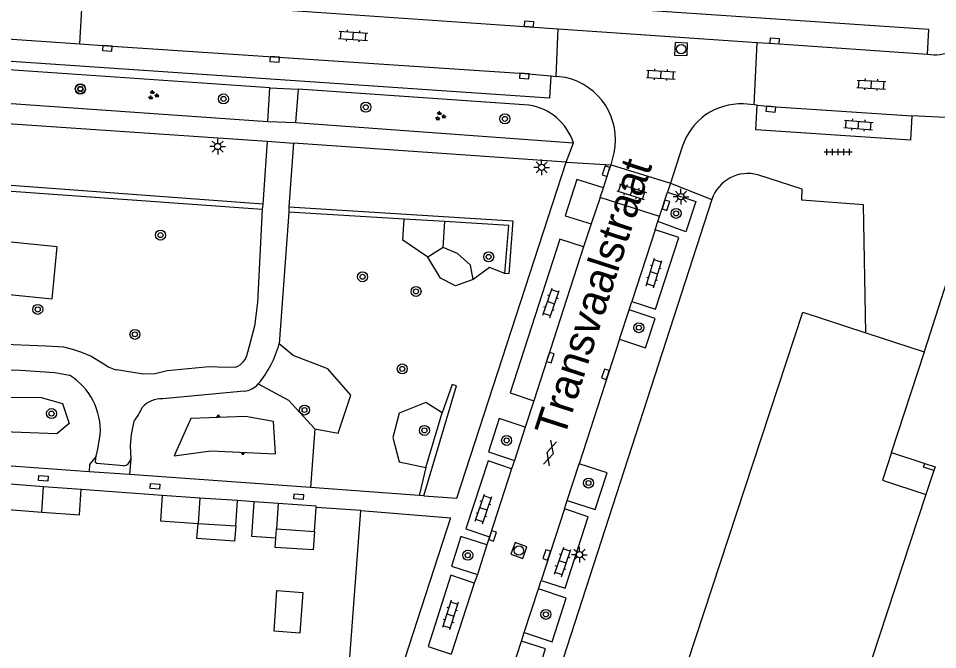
# Model space of a CAD drawing. Extents: x 132994 to 136000, y 393499 to 395512.
# Drawn here: x 133729 to 133802.5, y 395197.7 to 395248.2 of the extents above; entities that cross this region are included whole.
import ezdxf

# ---------------------------------------------------------------- set-up
doc = ezdxf.new("R2010")
doc.units = 0
for name, color, linetype in [('gg-afsc-hekwerk', 7, 'Continuous'), ('gg-anno-openbare ruimte label', 7, 'Continuous'), ('gg-bbg-bijgebouw', 7, 'Continuous'), ('gg-bbg-hoofdgebouw', 7, 'Continuous'), ('gg-bbg-luifel en loopbrug', 7, 'Continuous'), ('gg-bbg-onder overbouw', 7, 'Continuous'), ('gg-bbg-pand overbouw', 7, 'Continuous'), ('gg-bbg-pilaar onder overbouw', 7, 'Continuous'), ('gg-bbg-pilaar pand', 7, 'Continuous'), ('gg-bbg-tussenscheiding', 7, 'Continuous'), ('gg-knt-BGT kruinlijn', 7, 'Continuous'), ('gg-knt-bovenkant onderkant talud', 7, 'Continuous'), ('gg-knt-verharding', 7, 'Continuous'), ('gg-knt-verharding nz', 7, 'Continuous'), ('gt-grn-groengrens', 7, 'Continuous'), ('gt-grn-weggrens', 7, 'Continuous'), ('gt-symb-boom', 7, 'Continuous'), ('gt-symb-gesloten verharding', 7, 'Continuous'), ('gt-symb-groenvak', 7, 'Continuous'), ('gt-symb-klinker verharding', 7, 'Continuous'), ('gt-symb-kolk', 7, 'Continuous'), ('gt-symb-kolk center center', 7, 'Continuous'), ('gt-symb-lichtmast', 7, 'Continuous'), ('gt-symb-rioolschacht', 7, 'Continuous'), ('gt-symb-talud symbool', 7, 'Continuous'), ('gt-symb-tegel verharding', 7, 'Continuous')]:
    doc.layers.add(name, color=color, linetype=linetype)

# ---------------------------------------------------------------- blocks, each defined once
blk = doc.blocks.new('gt0-KOLK')
at = {"layer": 'gt-symb-kolk'}
blk.add_lwpolyline([(0, 0), (0.375, 0), (0.375, 0.4), (-0.375, 0.4), (-0.375, 0), (0, 0)], dxfattribs=at)
blk = doc.blocks.new('gt0-TEG1')
at = {"layer": 'gt-symb-tegel verharding'}
for p, q in [((-1.125, 0), (1.125, 0)), ((-0.9, -0.25), (-0.9, 0.25)), ((-0.45, -0.25), (-0.45, 0.25)), ((0, -0.25), (0, 0.25)), ((0.45, -0.25), (0.45, 0.25)), ((0.9, -0.25), (0.9, 0.25))]:
    blk.add_line(p, q, dxfattribs=at)
blk = doc.blocks.new('gt0-KL1')
at = {"layer": 'gt-symb-klinker verharding'}
for p, q in [((-1.15, 0.3), (1.15, 0.3)), ((-1, -0.3), (-1, 0.3)), ((-0.5, 0.3), (-0.5, 0.45)), ((0, -0.3), (0, 0.3)), ((0.5, 0.3), (0.5, 0.45)), ((1, -0.3), (1, 0.3)), ((-1.15, -0.3), (1.15, -0.3)), ((-0.5, -0.45), (-0.5, -0.3)), ((0.5, -0.45), (0.5, -0.3))]:
    blk.add_line(p, q, dxfattribs=at)
blk = doc.blocks.new('gt0-BOOM')
at = {"layer": 'gt-symb-boom'}
for radius in [0.4, 0.2]:
    blk.add_circle((0, 0), radius, dxfattribs=at)
blk = doc.blocks.new('gt0-GRVAK')
at = {"layer": 'gt-symb-groenvak'}
for p, q in [((-0.11, 0.189), (-0.228, 0.24)), ((-0.182, 0.153), (0.088, 0.153)), ((-0.091, 0.211), (-0.156, 0.322)), ((-0.047, 0.214), (-0.047, 0.393)), ((-0.004, 0.211), (0.061, 0.322)), ((0.015, 0.189), (0.133, 0.24)), ((0.262, -0.052), (0.197, 0.059)), ((0.305, -0.049), (0.305, 0.13)), ((0.349, -0.052), (0.414, 0.059)), ((-0.245, -0.228), (-0.363, -0.177)), ((-0.318, -0.264), (-0.047, -0.264)), ((-0.226, -0.206), (-0.291, -0.095)), ((-0.183, -0.203), (-0.183, -0.024)), ((-0.139, -0.206), (-0.074, -0.095)), ((-0.12, -0.228), (-0.002, -0.177)), ((0.243, -0.074), (0.125, -0.023)), ((0.17, -0.11), (0.441, -0.11)), ((0.368, -0.074), (0.486, -0.023))]:
    blk.add_line(p, q, dxfattribs=at)
blk = doc.blocks.new('gt0-LMAST')
at = {"layer": 'gt-symb-lichtmast'}
for p, q in [((-0.182, 0.173), (-0.447, 0.438)), ((-0.005, 0.246), (-0.005, 0.621)), ((0.172, 0.173), (0.437, 0.438)), ((-0.255, -0.004), (-0.63, -0.004)), ((-0.182, -0.181), (-0.447, -0.446)), ((-0.005, -0.254), (-0.005, -0.629)), ((0.437, -0.446), (0.172, -0.181)), ((0.245, -0.004), (0.62, -0.004))]:
    blk.add_line(p, q, dxfattribs=at)
blk.add_circle((-0.005, -0.004), 0.25, dxfattribs=at)
blk = doc.blocks.new('gt0-RS')
at = {"layer": 'gt-symb-rioolschacht'}
blk.add_lwpolyline([(-0.5, -0.5), (0.5, -0.5), (0.5, 0.5), (-0.5, 0.5)], close=True, dxfattribs=at)
blk.add_circle((0, 0), 0.375, dxfattribs=at)
blk = doc.blocks.new('gt0-KOLKCC')
at = {"layer": 'gt-symb-kolk center center'}
blk.add_lwpolyline([(-0.375, 0.2), (0.375, 0.2), (0.375, -0.2), (-0.375, -0.2)], close=True, dxfattribs=at)
blk = doc.blocks.new('gt0-GESVH1')
at = {"layer": 'gt-symb-gesloten verharding'}
for p, q in [((-0.992, -0.261), (0.008, 0.239)), ((0.008, -0.261), (-0.992, 0.239)), ((0.008, 0.239), (1.008, -0.261)), ((1.008, 0.239), (0.008, -0.261))]:
    blk.add_line(p, q, dxfattribs=at)
blk = doc.blocks.new('gt0-TALUD_1')
at = {"layer": 'gt-symb-talud symbool'}
for p, q in [((-1, -1), (-1, 0)), ((-0.5, -2), (-0.5, 0)), ((0, -1), (0, 0)), ((0.5, -2), (0.5, 0)), ((1, -1), (1, 0))]:
    blk.add_line(p, q, dxfattribs=at)

msp = doc.modelspace()

# ---------------------------------------------------------------- linework, layer by layer
at = {"layer": 'gg-afsc-hekwerk'}
for p, q in [((133804.154, 395229.886), (133801.482, 395221.489)), ((133740.52, 395209.995), (133734.05, 395210.484)), ((133747.875, 395209.49), (133746.543, 395209.587)), ((133756.421, 395208.797), (133752.832, 395209.042)), ((133755.43, 395195.712), (133756.421, 395208.797))]:
    msp.add_line(p, q, dxfattribs=at)
at = {"layer": 'gg-bbg-bijgebouw'}
for p, q in [((133731.044, 395210.702), (133728.039, 395210.919)), ((133734.05, 395210.484), (133731.044, 395210.702)), ((133743.532, 395209.791), (133740.52, 395209.995)), ((133746.543, 395209.587), (133743.532, 395209.791)), ((133746.404, 395207.559), (133746.543, 395209.587)), ((133749.809, 395209.349), (133749.671, 395207.324)), ((133752.7, 395207.112), (133752.832, 395209.042)), ((133743.392, 395207.764), (133746.404, 395207.559)), ((133749.671, 395207.324), (133752.7, 395207.112))]:
    msp.add_line(p, q, dxfattribs=at)
for points in [[(133728.039, 395210.919), (133727.898, 395208.892), (133730.903, 395208.675)], [(133730.903, 395208.675), (133733.909, 395208.458), (133734.05, 395210.484)], [(133740.52, 395209.995), (133740.381, 395207.968), (133743.392, 395207.764)], [(133752.832, 395209.042), (133752.839, 395209.138), (133749.809, 395209.349)]]:
    msp.add_lwpolyline(points, dxfattribs=at)
at = {"layer": 'gg-bbg-hoofdgebouw'}
msp.add_line((133796.805, 395223.02), (133801.482, 395221.489), dxfattribs=at)
for points in [[(133778.595, 395184.612), (133791.754, 395224.673), (133796.805, 395223.02)], [(133798.864, 395213.433), (133801.506, 395221.481), (133801.482, 395221.489)], [(133801.605, 395210.08), (133795.426, 395191.257), (133801.334, 395189.317)]]:
    msp.add_lwpolyline(points, dxfattribs=at)
at = {"layer": 'gg-bbg-luifel en loopbrug'}
for p, q in [((133749.809, 395209.349), (133747.875, 395209.49)), ((133749.62, 395206.585), (133749.671, 395207.324))]:
    msp.add_line(p, q, dxfattribs=at)
for points in [[(133749.62, 395206.585), (133747.683, 395206.72), (133747.875, 395209.49)], [(133746.404, 395207.559), (133746.319, 395206.343), (133743.308, 395206.552), (133743.392, 395207.764)], [(133752.7, 395207.112), (133752.597, 395205.636), (133749.568, 395205.847), (133749.62, 395206.585)], [(133749.705, 395202.389), (133751.763, 395202.246), (133751.537, 395198.993), (133749.478, 395199.136), (133749.705, 395202.389)]]:
    msp.add_lwpolyline(points, dxfattribs=at)
at = {"layer": 'gg-bbg-onder overbouw'}
msp.add_lwpolyline([(133798.864, 395213.433), (133798.137, 395211.219), (133801.605, 395210.08)], dxfattribs=at)
at = {"layer": 'gg-bbg-pand overbouw'}
for p, q in [((133798.864, 395213.433), (133801.514, 395212.562)), ((133802.241, 395211.987), (133801.605, 395210.08))]:
    msp.add_line(p, q, dxfattribs=at)
at = {"layer": 'gg-bbg-pilaar onder overbouw'}
msp.add_lwpolyline([(133802.241, 395211.987), (133801.415, 395212.258), (133801.514, 395212.562)], dxfattribs=at)
at = {"layer": 'gg-bbg-pilaar pand'}
msp.add_lwpolyline([(133801.514, 395212.562), (133802.341, 395212.291), (133802.241, 395211.987)], dxfattribs=at)
at = {"layer": 'gg-bbg-tussenscheiding'}
for p, q in [((133730.903, 395208.675), (133731.044, 395210.702)), ((133743.532, 395209.791), (133743.392, 395207.764))]:
    msp.add_line(p, q, dxfattribs=at)
at = {"layer": 'gg-knt-BGT kruinlijn'}
for points in [[(133730.848, 395217.825), (133732.555, 395217.361), (133733.08, 395215.768), (133732.086, 395214.922), (133723.51, 395215.245), (133717.597, 395215.118), (133714.926, 395215.571), (133714.709, 395217.336), (133717.06, 395217.918), (133730.848, 395217.825)], [(133747.194, 395216.322), (133742.821, 395216.165), (133741.489, 395213.167), (133744.402, 395213.562), (133749.588, 395213.335), (133749.426, 395215.915), (133747.194, 395216.322)]]:
    msp.add_lwpolyline(points, dxfattribs=at)
at = {"layer": 'gg-knt-bovenkant onderkant talud'}
for p, q in [((133752.736, 395215.337), (133752.399, 395210.629)), ((133738.006, 395212.918), (133737.917, 395211.664))]:
    msp.add_line(p, q, dxfattribs=at)
for points in [[(133748.205, 395218.919), (133750.615, 395217.632), (133752.736, 395215.337)], [(133735.239, 395213.131), (133734.723, 395212.489), (133734.681, 395211.896)]]:
    msp.add_lwpolyline(points, dxfattribs=at)
at = {"layer": 'gg-knt-verharding'}
for p, q in [((133733.942, 395246.138), (133734.157, 395249.898)), ((133719.888, 395247.088), (133733.942, 395246.138)), ((133772.037, 395243.521), (133772.207, 395247.337)), ((133772.207, 395247.337), (133788.125, 395246.252)), ((133787.868, 395241.246), (133788.125, 395246.252)), ((133749.134, 395242.607), (133728.259, 395244.04)), ((133771.614, 395243.584), (133772.037, 395243.521)), ((133772.791, 395243.429), (133772.037, 395243.521)), ((133748.964, 395239.919), (133749.134, 395242.607)), ((133751.408, 395242.504), (133751.183, 395239.85)), ((133769.86, 395241.225), (133751.408, 395242.504)), ((133706.239, 395241.247), (133748.908, 395238.351)), ((133728.068, 395241.376), (133748.964, 395239.919)), ((133787.868, 395241.246), (133787.012, 395241.324)), ((133788.122, 395241.223), (133787.868, 395241.246)), ((133751.183, 395239.85), (133773.413, 395238.219)), ((133748.908, 395238.351), (133748.57, 395233.315)), ((133748.908, 395238.351), (133751.031, 395238.187)), ((133751.031, 395238.187), (133750.664, 395233.078)), ((133772.829, 395236.666), (133751.031, 395238.187)), ((133782.127, 395237.9), (133781.172, 395234.981)), ((133776.435, 395236.451), (133776.668, 395237.411)), ((133776.435, 395236.451), (133781.172, 395234.981)), ((133775.82, 395234.606), (133773.701, 395235.28)), ((133781.172, 395234.981), (133780.939, 395234.268)), ((133775.561, 395233.836), (133775.82, 395234.606)), ((133780.307, 395232.331), (133780.939, 395234.268)), ((133784.496, 395233.686), (133762.962, 395167.289)), ((133775.561, 395233.836), (133774.84, 395231.721)), ((133780.307, 395232.331), (133775.561, 395233.836)), ((133748.57, 395233.315), (133748.528, 395232.889)), ((133750.648, 395232.664), (133749.888, 395222.129)), ((133750.664, 395233.078), (133750.648, 395232.664)), ((133779.944, 395231.258), (133780.174, 395231.925)), ((133780.174, 395231.925), (133780.307, 395232.331)), ((133774.84, 395231.721), (133774.234, 395229.883)), ((133779.944, 395231.258), (133778.085, 395225.518)), ((133774.234, 395229.883), (133770.255, 395217.574)), ((133777.863, 395224.844), (133778.085, 395225.518)), ((133777.102, 395222.508), (133777.863, 395224.844)), ((133747.078, 395218.337), (133740.574, 395217.727)), ((133770.255, 395217.574), (133769.544, 395215.457)), ((133769.544, 395215.457), (133768.699, 395212.79)), ((133734.681, 395211.896), (133711.623, 395213.543)), ((133768.472, 395212.142), (133766.716, 395206.696)), ((133768.699, 395212.79), (133768.472, 395212.142)), ((133772.915, 395209.588), (133773.873, 395212.521)), ((133737.917, 395211.664), (133734.681, 395211.896)), ((133752.399, 395210.629), (133737.917, 395211.664)), ((133761.083, 395210.009), (133752.399, 395210.629)), ((133761.445, 395209.965), (133761.083, 395210.009)), ((133772.704, 395208.925), (133772.915, 395209.588)), ((133772.704, 395208.925), (133770.838, 395203.207)), ((133766.716, 395206.696), (133766.501, 395206.037)), ((133766.501, 395206.037), (133765.738, 395203.67)), ((133765.738, 395203.67), (133765.476, 395202.974)), ((133765.476, 395202.974), (133763.649, 395197.298)), ((133769.489, 395199.027), (133770.616, 395202.526)), ((133770.616, 395202.526), (133770.838, 395203.207)), ((133769.267, 395198.348), (133769.489, 395199.027)), ((133767.583, 395193.156), (133769.267, 395198.348))]:
    msp.add_line(p, q, dxfattribs=at)
for points in [[(133801.734, 395245.309), (133801.841, 395247.281), (133734.6, 395251.847), (133734.484, 395249.872)], [(133771.614, 395243.584), (133771.495, 395241.779), (133680.691, 395247.963)], [(133800.48, 395240.378), (133800.384, 395238.419), (133788.013, 395239.248), (133788.122, 395241.223)], [(133805.336, 395240.009), (133803.696, 395240.216), (133800.48, 395240.378)], [(133761.445, 395209.965), (133764.104, 395209.772), (133772.829, 395236.666)], [(133775.82, 395234.606), (133776.217, 395235.888), (133776.435, 395236.451)], [(133796.805, 395223.02), (133796.622, 395233.261), (133791.699, 395233.628), (133791.717, 395234.492), (133788.178, 395235.644)], [(133773.701, 395235.28), (133772.748, 395232.379), (133774.84, 395231.721)], [(133780.939, 395234.268), (133783.21, 395233.531), (133782.412, 395231.09), (133780.174, 395231.925)], [(133748.528, 395232.889), (133748.142, 395225.427), (133747.907, 395223.556), (133747.35, 395221.448)], [(133778.085, 395225.518), (133779.985, 395224.904), (133781.843, 395230.632), (133779.944, 395231.258)], [(133726.01, 395230.502), (133725.63, 395226.355), (133731.735, 395225.732), (133732.116, 395229.879), (133726.01, 395230.502)], [(133774.234, 395229.883), (133772.339, 395230.496), (133768.353, 395218.203), (133770.255, 395217.574)], [(133777.102, 395222.508), (133779.192, 395221.808), (133779.948, 395224.161), (133777.863, 395224.844)], [(133715.615, 395222.139), (133719.296, 395222.437), (133731.239, 395221.965), (133732.623, 395221.881), (133733.361, 395221.713), (133734.074, 395221.471), (133734.85, 395221.139), (133735.853, 395220.538)], [(133777.102, 395222.508), (133774.452, 395214.347), (133773.873, 395212.521)], [(133711.669, 395214.194), (133712.032, 395214.978), (133712.091, 395215.935), (133712.541, 395216.974), (133713.389, 395218.481), (133714.452, 395219.54), (133715.789, 395220.06), (133718.603, 395220.462), (133723.979, 395220.103), (133729.187, 395220.016), (133731.937, 395219.829), (133733.123, 395219.615)], [(133746.398, 395220.251), (133745.612, 395220.235), (133744.285, 395220.284), (133740.929, 395219.973), (133739.961, 395219.74), (133738.99, 395219.702), (133736.895, 395220.053)], [(133738.255, 395215.933), (133738.039, 395214.886), (133737.973, 395213.975), (133738.006, 395212.918)], [(133769.544, 395215.457), (133767.489, 395216.157), (133766.623, 395213.501), (133768.699, 395212.79)], [(133735.239, 395213.131), (133735.366, 395213.706), (133735.57, 395214.846)], [(133737.418, 395212.359), (133735.285, 395212.56), (133735.194, 395212.638), (133735.205, 395212.978), (133735.239, 395213.131)], [(133768.472, 395212.142), (133766.587, 395212.77), (133764.823, 395207.334), (133766.716, 395206.696)], [(133772.915, 395209.588), (133775.147, 395208.874), (133776.106, 395211.806), (133773.873, 395212.521)], [(133756.421, 395208.797), (133763.595, 395208.221), (133755.592, 395183.562), (133754.44, 395183.689)], [(133770.838, 395203.207), (133772.752, 395202.586), (133774.6, 395208.293), (133772.704, 395208.925)], [(133766.501, 395206.037), (133764.413, 395206.715), (133763.656, 395204.352), (133765.738, 395203.67)], [(133765.476, 395202.974), (133763.612, 395203.627), (133761.798, 395197.903), (133763.649, 395197.298)], [(133769.489, 395199.027), (133771.713, 395198.286), (133772.849, 395201.784), (133770.616, 395202.526)], [(133767.583, 395193.156), (133769.507, 395192.529), (133771.19, 395197.734), (133769.267, 395198.348)]]:
    msp.add_lwpolyline(points, dxfattribs=at)
for centre, radius, start, end in [((133802.321, 395248.387), 3.134, 259.19677, 296.01547), ((133771.71, 395238.475), 5.071, 347.89402, 77.688), ((133769.201, 395236.843), 4.432, 18.09217, 81.44234), ((133786.808, 395236.419), 4.91, 87.61677, 162.43809), ((133787.359, 395232.743), 3.014, 74.23538, 161.77059), ((133741.552, 395224.454), 8.654, 320.24482, 344.41922), ((133745.86, 395221.656), 1.505, 290.95937, 352.04865), ((133737.344, 395222.38), 2.37, 231.0103, 259.07035), ((133730.343, 395215.176), 5.237, 356.38336, 57.94185), ((133746.844, 395220.173), 1.851, 277.27295, 317.35209), ((133740.481, 395215.603), 2.126, 87.49609, 137.26069), ((133735.345, 395218.427), 3.832, 319.40356, 338.88114), ((133737.389, 395212.979), 0.62, 272.7216, 354.38176)]:
    msp.add_arc(centre, radius, start, end, dxfattribs=at)
at = {"layer": 'gg-knt-verharding nz'}
for points in [[(133734.484, 395249.872), (133749.783, 395248.876), (133772.207, 395247.337)], [(133733.942, 395246.138), (133736.151, 395245.969), (133769.497, 395243.75), (133771.614, 395243.584)], [(133788.125, 395246.252), (133789.503, 395246.168), (133801.734, 395245.309)], [(133788.122, 395241.223), (133789.223, 395241.113), (133800.48, 395240.378)]]:
    msp.add_lwpolyline(points, dxfattribs=at)
at = {"layer": 'gt-grn-groengrens'}
for p, q in [((133748.57, 395233.315), (133705.926, 395236.428)), ((133748.528, 395232.889), (133705.86, 395235.913)), ((133759.872, 395232.109), (133750.648, 395232.664)), ((133763.121, 395231.913), (133759.872, 395232.109)), ((133762.996, 395229.849), (133763.121, 395231.913)), ((133762.996, 395229.849), (133761.775, 395229.064)), ((133761.619, 395212.224), (133762.917, 395216.603)), ((133761.619, 395212.224), (133761.083, 395210.009))]:
    msp.add_line(p, q, dxfattribs=at)
for points in [[(133750.664, 395233.078), (133768.565, 395231.981), (133768.239, 395227.74), (133767.937, 395227.757)], [(133761.775, 395229.064), (133759.77, 395230.414), (133759.872, 395232.109)], [(133767.937, 395227.757), (133768.242, 395231.605), (133763.121, 395231.913)], [(133765.397, 395227.266), (133765.189, 395228.436), (133764.146, 395229.346), (133762.996, 395229.849)], [(133765.397, 395227.266), (133763.983, 395226.765), (133762.793, 395227.39), (133761.775, 395229.064)], [(133767.937, 395227.757), (133766.703, 395228.238), (133765.397, 395227.266)], [(133752.736, 395215.337), (133754.607, 395214.984), (133755.623, 395218.035), (133753.78, 395220.141), (133751.012, 395221.184), (133749.888, 395222.129)], [(133761.445, 395209.965), (133764.069, 395218.779), (133763.729, 395218.864), (133762.917, 395216.603)], [(133762.917, 395216.603), (133761.604, 395217.444), (133759.468, 395216.582), (133758.979, 395214.63), (133759.485, 395212.682), (133761.619, 395212.224)]]:
    msp.add_lwpolyline(points, dxfattribs=at)
at = {"layer": 'gt-grn-weggrens'}
for p, q in [((133749.134, 395242.607), (133751.408, 395242.504)), ((133748.964, 395239.919), (133751.183, 395239.85)), ((133772.829, 395236.666), (133773.413, 395238.219)), ((133772.829, 395236.666), (133776.435, 395236.451)), ((133781.172, 395234.981), (133784.496, 395233.686))]:
    msp.add_line(p, q, dxfattribs=at)

# ---------------------------------------------------------------- block references
at = {"layer": 'gt-symb-boom'}
for p in [(133733.976, 395242.544), (133733.981, 395242.503), (133745.42, 395241.729), (133756.81, 395241.063), (133767.937, 395240.131), (133781.629, 395232.568), (133740.391, 395230.829), (133766.638, 395229.089), (133756.552, 395227.495), (133760.827, 395226.325), (133730.571, 395224.886), (133738.345, 395222.89), (133778.652, 395223.423), (133759.73, 395220.123), (133751.911, 395216.835), (133731.675, 395216.55), (133761.498, 395215.203), (133768.075, 395214.404), (133774.627, 395210.994), (133764.965, 395205.215), (133771.217, 395200.484)]:
    msp.add_blockref('gt0-BOOM', p, dxfattribs=at)
at = {"layer": 'gt-symb-gesloten verharding', "rotation": 73.37760386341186}
msp.add_blockref('gt0-GESVH1', (133771.533, 395213.393), dxfattribs=at)
at = {"layer": 'gt-symb-groenvak'}
for p in [(133739.802, 395242.021), (133762.754, 395240.354)]:
    msp.add_blockref('gt0-GRVAK', p, dxfattribs=at)
at = {"layer": 'gt-symb-klinker verharding'}
for p, rotation in [((133755.806, 395246.769), -3.840747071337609), ((133780.415, 395243.666), -3.094058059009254), ((133797.245, 395242.876), -3.0940580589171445), ((133796.217, 395239.635), -4.473406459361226), ((133778.074, 395234.303), -17.40188791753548), ((133779.864, 395227.796), 73.01526746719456), ((133771.626, 395225.408), 70.96692019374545), ((133766.224, 395208.921), 70.9669201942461), ((133772.558, 395204.683), 70.96692019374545), ((133763.569, 395200.445), -107.69230089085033)]:
    msp.add_blockref('gt0-KL1', p, dxfattribs=dict(at, rotation=rotation))
at = {"layer": 'gt-symb-kolk'}
for p, rotation in [((133769.841, 395247.508), -3.897896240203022), ((133736.151, 395245.969), 175.64084837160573), ((133789.503, 395246.168), -3.497695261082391), ((133749.524, 395245.085), 176.21640974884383), ((133769.497, 395243.75), 176.15925292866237), ((133789.223, 395241.113), 174.31791505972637), ((133776.217, 395235.888), 72.77930062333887), ((133780.621, 395233.28), -108.2356914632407), ((133771.382, 395221.085), -107.94556305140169), ((133776.164, 395219.631), 71.99992540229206), ((133766.757, 395206.822), -107.87342106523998), ((133771.472, 395205.176), 71.81873102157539)]:
    msp.add_blockref('gt0-KOLK', p, dxfattribs=dict(at, rotation=rotation))
at = {"layer": 'gt-symb-kolk center center'}
for p, rotation in [((133731.008, 395211.364), -4.135059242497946), ((133739.942, 395210.718), -4.118962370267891), ((133751.434, 395209.89), 175.88103762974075)]:
    msp.add_blockref('gt0-KOLKCC', p, dxfattribs=dict(at, rotation=rotation))
at = {"layer": 'gt-symb-lichtmast'}
for p in [(133744.973, 395237.92), (133770.88, 395236.25), (133782.016, 395233.905), (133773.906, 395205.257)]:
    msp.add_blockref('gt0-LMAST', p, dxfattribs=at)
at = {"layer": 'gt-symb-rioolschacht'}
for p, rotation in [((133782.029, 395245.711), 177.64984047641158), ((133769.06, 395205.593), 70.42327443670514)]:
    msp.add_blockref('gt0-RS', p, dxfattribs=dict(at, rotation=rotation))
at = {"layer": 'gt-symb-talud symbool'}
for p, xscale, yscale, rotation in [((133745.008, 395216.244), 0.10007996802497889, 0.10007996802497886, -177.7093899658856), ((133746.995, 395213.448), 0.10007996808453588, 0.10007996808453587, -2.290610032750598)]:
    msp.add_blockref('gt0-TALUD_1', p, dxfattribs=dict(at, xscale=xscale, yscale=yscale, rotation=rotation))
at = {"layer": 'gt-symb-tegel verharding'}
msp.add_blockref('gt0-TEG1', (133794.591, 395237.484), dxfattribs=at)

# ---------------------------------------------------------------- texts
at = {"layer": 'gg-anno-openbare ruimte label'}
msp.add_text('Transvaalstraat', height=2.5, rotation=72.1, dxfattribs=at).set_placement((133772.654, 395214.494))

doc.saveas('drawing.dxf')
